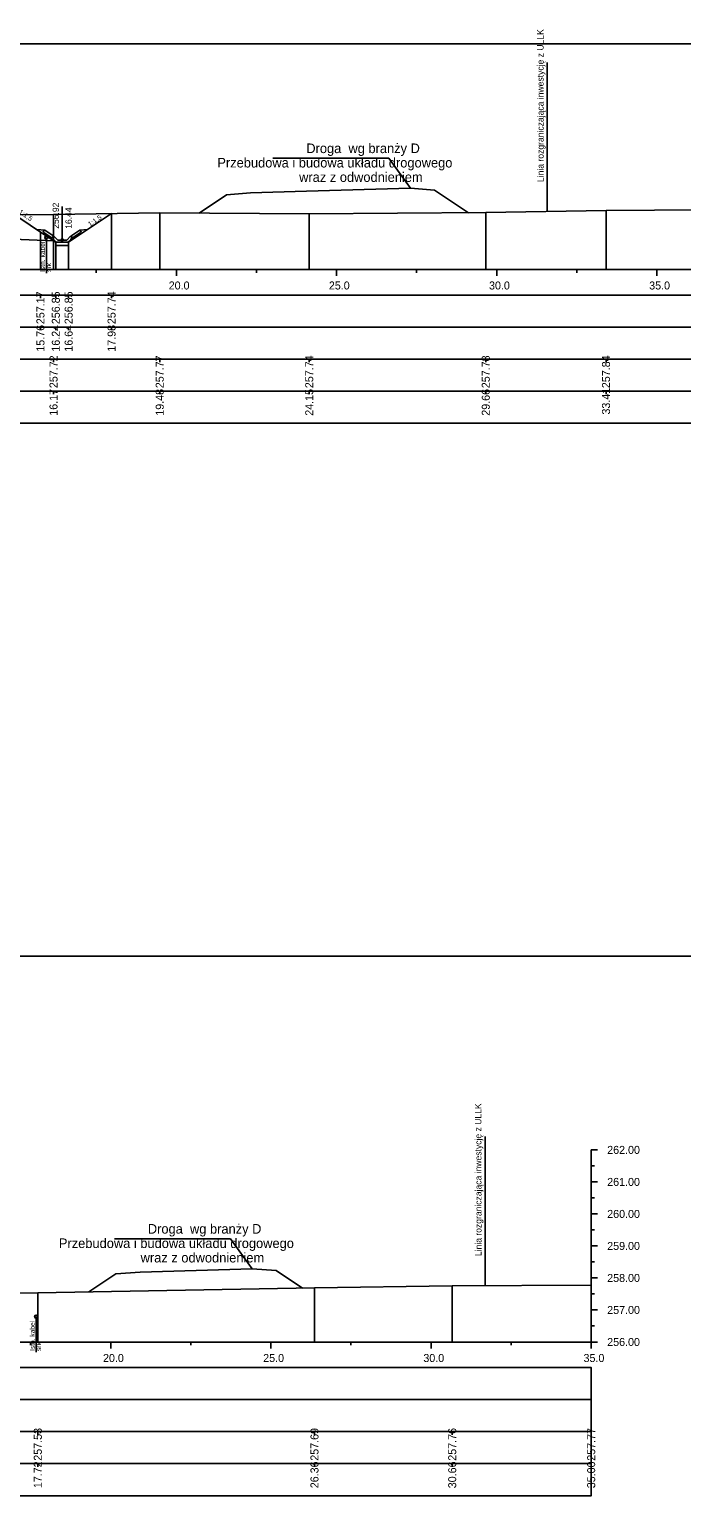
# Model space of a CAD drawing. Extents: x 6516023 to 6560129, y 5513077 to 5529206.
# Drawn here: x 6516420.92 to 6516441.29, y 5514501.31 to 5514547.11 of the extents above; entities that cross this region are included whole.
import ezdxf

# ---------------------------------------------------------------- set-up
doc = ezdxf.new("R2010")
doc.units = 0
for name, color, linetype in [('IR_default', 7, 'Continuous'), ('TOR_PRZEK_P-inne branze', 7, 'Continuous'), ('TOR_PRZEK_P-kable', 7, 'Continuous'), ('TOR_PRZEK_P-odwodnienie', 7, 'Continuous'), ('TOR_PRZEK_P-opisy', 7, 'Continuous'), ('TOR_PRZEK_P-schodkowanie+wymiana', 7, 'Continuous'), ('TOR_PRZEK_P-tabelka istniejace', 7, 'Continuous'), ('TOR_PRZEK_P-tabelka projektowane', 7, 'Continuous'), ('TOR_PRZEK_P-teren istniejacy', 7, 'Continuous'), ('TOR_PRZEK_P-uklad odniesienia', 7, 'Continuous'), ('TOR_PRZEK_P-warstwa ochronna II', 7, 'Continuous'), ('TOR_PS_T-granica PKP-projektowana', 7, 'Continuous'), ('TOR_RAMKI-ramka+tabelka 1', 7, 'Continuous')]:
    doc.layers.add(name, color=color, linetype=linetype)

msp = doc.modelspace()

# ---------------------------------------------------------------- linework, layer by layer
at = {"layer": 'IR_default'}
msp.add_lwpolyline([(6516419.613, 5514541.88), (6516421.27, 5514540.776), (6516421.75, 5514540.456), (6516422.15, 5514540.456), (6516423.491, 5514541.35)], dxfattribs=at)
at = {"layer": 'TOR_PRZEK_P-inne branze'}
for p, q in [((6516432.15, 5514543.081), (6516428.526, 5514543.081)), ((6516432.826, 5514542.146), (6516432.15, 5514543.081)), ((6516427.203, 5514509.33), (6516423.579, 5514509.33)), ((6516427.879, 5514508.396), (6516427.203, 5514509.33))]:
    msp.add_line(p, q, dxfattribs=at)
for points in [[(6516426.221, 5514541.366), (6516427.076, 5514541.936), (6516427.826, 5514541.996), (6516429.576, 5514542.049), (6516432.826, 5514542.146), (6516433.576, 5514542.086), (6516434.637, 5514541.38)], [(6516422.784, 5514507.668), (6516423.629, 5514508.231), (6516424.379, 5514508.291), (6516426.129, 5514508.344), (6516427.879, 5514508.396), (6516428.629, 5514508.336), (6516429.452, 5514507.788)]]:
    msp.add_lwpolyline(points, dxfattribs=at)
at = {"layer": 'TOR_PRZEK_P-kable'}
for p, q in [((6516421.455, 5514540.605), (6516421.455, 5514539.495)), ((6516421.14, 5514506.899), (6516421.14, 5514505.789))]:
    msp.add_line(p, q, dxfattribs=at)
for centre in [(6516421.455, 5514540.605), (6516421.14, 5514506.899)]:
    msp.add_circle(centre, 0.05, dxfattribs=at)
at = {"layer": 'TOR_PRZEK_P-odwodnienie'}
for p, q in [((6516421.95, 5514540.526), (6516421.95, 5514541.57)), ((6516421.641, 5514540.585), (6516421.38, 5514540.759)), ((6516421.686, 5514540.651), (6516421.405, 5514540.838)), ((6516422.215, 5514540.651), (6516422.495, 5514540.838)), ((6516422.259, 5514540.585), (6516422.52, 5514540.759)), ((6516421.652, 5514540.602), (6516421.641, 5514540.585)), ((6516421.643, 5514540.621), (6516421.69, 5514540.645)), ((6516421.686, 5514540.651), (6516421.677, 5514540.639)), ((6516421.81, 5514540.526), (6516421.69, 5514540.645)), ((6516421.76, 5514540.456), (6516422.14, 5514540.456)), ((6516421.81, 5514540.526), (6516422.09, 5514540.526)), ((6516422.09, 5514540.526), (6516422.21, 5514540.645)), ((6516422.21, 5514540.645), (6516422.258, 5514540.621)), ((6516422.215, 5514540.651), (6516422.223, 5514540.639)), ((6516422.248, 5514540.602), (6516422.259, 5514540.585))]:
    msp.add_line(p, q, dxfattribs=at)
for points in [[(6516421.159, 5514540.85), (6516421.405, 5514540.838)], [(6516421.355, 5514540.812), (6516421.405, 5514540.838)], [(6516421.355, 5514540.812), (6516421.38, 5514540.759)], [(6516422.742, 5514540.85), (6516422.495, 5514540.838)], [(6516422.545, 5514540.812), (6516422.495, 5514540.838)], [(6516422.545, 5514540.812), (6516422.52, 5514540.759)], [(6516421.677, 5514540.639), (6516421.642, 5514540.62)], [(6516421.642, 5514540.62), (6516421.652, 5514540.602)], [(6516421.69, 5514540.526), (6516421.643, 5514540.621)], [(6516421.76, 5514540.456), (6516421.69, 5514540.526)], [(6516421.75, 5514540.456), (6516421.75, 5514540.456), (6516421.75, 5514540.456), (6516421.75, 5514540.455), (6516421.75, 5514540.456), (6516421.751, 5514540.455), (6516421.75, 5514540.456), (6516421.751, 5514540.456)], [(6516422.15, 5514540.456), (6516421.75, 5514540.456), (6516421.75, 5514540.356), (6516422.15, 5514540.356), (6516422.15, 5514540.456)], [(6516422.14, 5514540.456), (6516422.21, 5514540.526)], [(6516422.15, 5514540.456), (6516422.15, 5514540.456), (6516422.15, 5514540.456), (6516422.15, 5514540.455), (6516422.15, 5514540.456), (6516422.151, 5514540.455), (6516422.15, 5514540.456), (6516422.151, 5514540.456)], [(6516422.21, 5514540.526), (6516422.258, 5514540.621)], [(6516422.223, 5514540.639), (6516422.258, 5514540.62)], [(6516422.258, 5514540.62), (6516422.248, 5514540.602)]]:
    msp.add_lwpolyline(points, dxfattribs=at)
msp.add_circle((6516421.95, 5514540.526), 0.035, dxfattribs=at)
at = {"layer": 'TOR_PRZEK_P-schodkowanie+wymiana'}
msp.add_line((6516418.324, 5514540.642), (6516421.679, 5514540.503), dxfattribs=at)
at = {"layer": 'TOR_PRZEK_P-tabelka istniejace'}
for p, q in [((6516421.679, 5514536.706), (6516421.679, 5514536.806)), ((6516424.994, 5514536.706), (6516424.994, 5514536.806)), ((6516429.662, 5514536.706), (6516429.662, 5514536.806)), ((6516435.172, 5514536.706), (6516435.172, 5514536.806)), ((6516438.926, 5514536.706), (6516438.926, 5514536.806)), ((6516364.663, 5514535.806), (6516443.463, 5514535.806)), ((6516421.679, 5514535.706), (6516421.679, 5514535.806)), ((6516424.994, 5514535.706), (6516424.994, 5514535.806)), ((6516429.662, 5514535.706), (6516429.662, 5514535.806)), ((6516435.172, 5514535.706), (6516435.172, 5514535.806)), ((6516438.926, 5514535.706), (6516438.926, 5514535.806)), ((6516421.188, 5514503.206), (6516421.188, 5514503.306)), ((6516429.825, 5514503.206), (6516429.825, 5514503.306)), ((6516434.125, 5514503.206), (6516434.125, 5514503.306)), ((6516438.463, 5514503.206), (6516438.463, 5514503.306)), ((6516364.663, 5514502.306), (6516438.463, 5514502.306)), ((6516421.188, 5514502.206), (6516421.188, 5514502.306)), ((6516429.825, 5514502.206), (6516429.825, 5514502.306)), ((6516434.125, 5514502.206), (6516434.125, 5514502.306)), ((6516438.463, 5514502.206), (6516438.463, 5514502.306))]:
    msp.add_line(p, q, dxfattribs=at)
for points in [[(6516421.679, 5514541.322), (6516421.679, 5514539.806), (6516421.679, 5514539.676), (6516421.679, 5514539.606)], [(6516424.994, 5514541.373), (6516424.994, 5514539.806), (6516424.994, 5514539.676), (6516424.994, 5514539.606)], [(6516429.662, 5514541.347), (6516429.662, 5514539.806), (6516429.662, 5514539.676), (6516429.662, 5514539.606)], [(6516435.172, 5514541.383), (6516435.172, 5514539.806), (6516435.172, 5514539.676), (6516435.172, 5514539.606)], [(6516438.926, 5514541.448), (6516438.926, 5514539.806), (6516438.926, 5514539.676), (6516438.926, 5514539.606)], [(6516429.825, 5514507.794), (6516429.825, 5514506.306), (6516429.825, 5514506.176), (6516429.825, 5514506.106)], [(6516434.125, 5514507.862), (6516434.125, 5514506.306), (6516434.125, 5514506.176), (6516434.125, 5514506.106)], [(6516438.463, 5514507.878), (6516438.463, 5514506.306), (6516438.463, 5514506.176), (6516438.463, 5514506.106)], [(6516421.188, 5514507.639), (6516421.188, 5514506.306), (6516421.188, 5514506.176), (6516421.188, 5514506.106)]]:
    msp.add_lwpolyline(points, dxfattribs=at)
for points in [[(6516364.663, 5514536.806), (6516364.663, 5514534.806), (6516443.463, 5514534.806), (6516443.463, 5514536.806)], [(6516364.663, 5514503.306), (6516364.663, 5514501.306), (6516438.463, 5514501.306), (6516438.463, 5514503.306)]]:
    msp.add_lwpolyline(points, close=True, dxfattribs=at)
at = {"layer": 'TOR_PRZEK_P-tabelka projektowane'}
for p, q in [((6516421.27, 5514538.706), (6516421.27, 5514538.806)), ((6516421.75, 5514538.706), (6516421.75, 5514538.806)), ((6516422.15, 5514538.706), (6516422.15, 5514538.806)), ((6516423.491, 5514538.706), (6516423.491, 5514538.806)), ((6516364.663, 5514537.806), (6516443.463, 5514537.806)), ((6516421.27, 5514537.706), (6516421.27, 5514537.806)), ((6516421.75, 5514537.706), (6516421.75, 5514537.806)), ((6516422.15, 5514537.706), (6516422.15, 5514537.806)), ((6516423.491, 5514537.706), (6516423.491, 5514537.806)), ((6516364.663, 5514504.306), (6516438.463, 5514504.306))]:
    msp.add_line(p, q, dxfattribs=at)
for points in [[(6516423.491, 5514541.35), (6516423.491, 5514539.806), (6516423.491, 5514539.676), (6516423.491, 5514539.606)], [(6516421.27, 5514540.776), (6516421.27, 5514539.806), (6516421.27, 5514539.676), (6516421.27, 5514539.606)], [(6516421.75, 5514540.456), (6516421.75, 5514539.806), (6516421.75, 5514539.676), (6516421.75, 5514539.606)], [(6516422.15, 5514540.456), (6516422.15, 5514539.806), (6516422.15, 5514539.676), (6516422.15, 5514539.606)]]:
    msp.add_lwpolyline(points, dxfattribs=at)
for points in [[(6516364.663, 5514538.806), (6516364.663, 5514536.806), (6516443.463, 5514536.806), (6516443.463, 5514538.806)], [(6516364.663, 5514505.306), (6516364.663, 5514503.306), (6516438.463, 5514503.306), (6516438.463, 5514505.306)]]:
    msp.add_lwpolyline(points, close=True, dxfattribs=at)
at = {"layer": 'TOR_PRZEK_P-teren istniejacy'}
for points in [[(6516420.167, 5514541.314), (6516421.679, 5514541.322), (6516424.994, 5514541.373), (6516429.662, 5514541.347), (6516435.172, 5514541.383), (6516438.926, 5514541.448), (6516443.463, 5514541.484)], [(6516419.252, 5514507.619), (6516421.188, 5514507.639), (6516429.825, 5514507.794), (6516434.125, 5514507.862), (6516438.463, 5514507.878)]]:
    msp.add_lwpolyline(points, dxfattribs=at)
at = {"layer": 'TOR_PRZEK_P-uklad odniesienia'}
for p, q in [((6516368.463, 5514539.606), (6516443.463, 5514539.606)), ((6516423.013, 5514539.506), (6516423.013, 5514539.606)), ((6516425.513, 5514539.406), (6516425.513, 5514539.606)), ((6516428.013, 5514539.506), (6516428.013, 5514539.606)), ((6516430.513, 5514539.406), (6516430.513, 5514539.606)), ((6516433.013, 5514539.506), (6516433.013, 5514539.606)), ((6516435.513, 5514539.406), (6516435.513, 5514539.606)), ((6516438.013, 5514539.506), (6516438.013, 5514539.606)), ((6516440.513, 5514539.406), (6516440.513, 5514539.606)), ((6516438.463, 5514512.106), (6516438.463, 5514506.106)), ((6516438.663, 5514512.106), (6516438.463, 5514512.106)), ((6516438.563, 5514511.606), (6516438.463, 5514511.606)), ((6516438.663, 5514511.106), (6516438.463, 5514511.106)), ((6516438.563, 5514510.606), (6516438.463, 5514510.606)), ((6516438.663, 5514510.106), (6516438.463, 5514510.106)), ((6516438.563, 5514509.606), (6516438.463, 5514509.606)), ((6516438.663, 5514509.106), (6516438.463, 5514509.106)), ((6516438.563, 5514508.606), (6516438.463, 5514508.606)), ((6516438.663, 5514508.106), (6516438.463, 5514508.106)), ((6516438.563, 5514507.606), (6516438.463, 5514507.606)), ((6516438.663, 5514507.106), (6516438.463, 5514507.106)), ((6516438.563, 5514506.606), (6516438.463, 5514506.606)), ((6516368.463, 5514506.106), (6516438.463, 5514506.106)), ((6516420.963, 5514506.006), (6516420.963, 5514506.106)), ((6516423.463, 5514505.906), (6516423.463, 5514506.106)), ((6516425.963, 5514506.006), (6516425.963, 5514506.106)), ((6516428.463, 5514505.906), (6516428.463, 5514506.106)), ((6516430.963, 5514506.006), (6516430.963, 5514506.106)), ((6516433.463, 5514505.906), (6516433.463, 5514506.106)), ((6516435.963, 5514506.006), (6516435.963, 5514506.106)), ((6516438.463, 5514505.906), (6516438.463, 5514506.106)), ((6516438.663, 5514506.106), (6516438.463, 5514506.106))]:
    msp.add_line(p, q, dxfattribs=at)
at = {"layer": 'TOR_PRZEK_P-warstwa ochronna II'}
msp.add_lwpolyline([(6516386.606, 5514541.428), (6516388.721, 5514540.11), (6516389.471, 5514540.11), (6516389.876, 5514540.38), (6516391.913, 5514541.738), (6516397.234, 5514542.051), (6516397.713, 5514542.37), (6516398.316, 5514542.395), (6516406.263, 5514542.712), (6516407.538, 5514542.763), (6516408.813, 5514542.713), (6516416.707, 5514542.397), (6516417.313, 5514542.372), (6516417.792, 5514542.053), (6516419.613, 5514541.88), (6516421.27, 5514540.776), (6516421.75, 5514540.456), (6516422.15, 5514540.456), (6516423.491, 5514541.35)], dxfattribs=at)
at = {"layer": 'TOR_PS_T-granica PKP-projektowana'}
for p, q in [((6516437.091, 5514541.416), (6516437.091, 5514546.074)), ((6516435.151, 5514507.866), (6516435.151, 5514512.524))]:
    msp.add_line(p, q, dxfattribs=at)
at = {"layer": 'TOR_RAMKI-ramka+tabelka 1'}
msp.add_lwpolyline([(6516362.013, 5514546.656), (6516609.513, 5514546.656), (6516609.513, 5514518.156), (6516362.013, 5514518.156)], close=True, dxfattribs=at)

# ---------------------------------------------------------------- texts
at = {"layer": 'TOR_PRZEK_P-inne branze'}
for s, p in [('Droga  wg branży D', (6516429.57, 5514543.241)), ('Przebudowa i budowa układu drogowego', (6516426.793, 5514542.791)), ('wraz z odwodnieniem ', (6516429.345, 5514542.341)), ('Droga  wg branży D', (6516424.623, 5514509.491)), ('Przebudowa i budowa układu drogowego', (6516421.846, 5514509.041)), ('wraz z odwodnieniem ', (6516424.398, 5514508.591))]:
    msp.add_text(s, height=0.3, dxfattribs=at).set_placement(p)
at = {"layer": 'TOR_PRZEK_P-kable'}
for s, height, p in [('Istn. kabel', 0.14999, (6516421.41, 5514539.531)), ('srk', 0.15, (6516421.604, 5514539.532)), ('Istn. kabel', 0.14999, (6516421.095, 5514505.825)), ('srk', 0.15, (6516421.289, 5514505.825))]:
    msp.add_text(s, height=height, rotation=90.0511, dxfattribs=at).set_placement(p)
at = {"layer": 'TOR_PRZEK_P-odwodnienie'}
for s, p in [('256.92', (6516421.85, 5514540.876)), ('16.44', (6516422.25, 5514540.876))]:
    msp.add_text(s, height=0.2, rotation=90, dxfattribs=at).set_placement(p)
at = {"layer": 'TOR_PRZEK_P-opisy'}
for rotation, p in [(325.9299, (6516420.581, 5514541.367)), (34.0701, (6516422.817, 5514540.941))]:
    msp.add_text('1:1,5', height=0.15, rotation=rotation, dxfattribs=at).set_placement(p)
at = {"layer": 'TOR_PRZEK_P-tabelka istniejace'}
for s, p in [('257.72', (6516421.804, 5514535.9)), ('257.77', (6516425.119, 5514535.898)), ('257.74', (6516429.787, 5514535.899)), ('257.78', (6516435.297, 5514535.898)), ('257.84', (6516439.051, 5514535.899)), ('16.17', (6516421.804, 5514535.038)), ('19.48', (6516425.119, 5514535.038)), ('24.15', (6516429.787, 5514535.037)), ('29.66', (6516435.297, 5514535.038)), ('33.41', (6516439.051, 5514535.073)), ('257.53', (6516421.313, 5514502.398)), ('257.69', (6516429.95, 5514502.398)), ('257.76', (6516434.25, 5514502.398)), ('257.77', (6516438.588, 5514502.398)), ('17.72', (6516421.313, 5514501.54)), ('26.36', (6516429.95, 5514501.538)), ('30.66', (6516434.25, 5514501.538)), ('35.00', (6516438.588, 5514501.538))]:
    msp.add_text(s, height=0.25, rotation=90, dxfattribs=at).set_placement(p)
at = {"layer": 'TOR_PRZEK_P-tabelka projektowane'}
for s, p in [('257.17', (6516421.395, 5514537.898)), ('256.85', (6516421.875, 5514537.897)), ('256.85', (6516422.275, 5514537.897)), ('257.74', (6516423.616, 5514537.899)), ('15.76', (6516421.395, 5514537.038)), ('16.24', (6516421.875, 5514537.039)), ('16.64', (6516422.275, 5514537.039)), ('17.98', (6516423.616, 5514537.038))]:
    msp.add_text(s, height=0.25, rotation=90, dxfattribs=at).set_placement(p)
at = {"layer": 'TOR_PRZEK_P-uklad odniesienia'}
for s, p in [('20.0', (6516425.274, 5514538.981)), ('25.0', (6516430.274, 5514538.981)), ('30.0', (6516435.274, 5514538.981)), ('35.0', (6516440.274, 5514538.981)), ('262.00', (6516438.963, 5514511.981)), ('261.00', (6516438.963, 5514510.981)), ('260.00', (6516438.963, 5514509.981)), ('259.00', (6516438.963, 5514508.981)), ('258.00', (6516438.963, 5514507.981)), ('257.00', (6516438.963, 5514506.981)), ('256.00', (6516438.963, 5514505.981)), ('20.0', (6516423.224, 5514505.481)), ('25.0', (6516428.224, 5514505.481)), ('30.0', (6516433.224, 5514505.481)), ('35.0', (6516438.224, 5514505.481))]:
    msp.add_text(s, height=0.25, dxfattribs=at).set_placement(p)
at = {"layer": 'TOR_PS_T-granica PKP-projektowana'}
for p in [(6516436.98, 5514542.338), (6516435.04, 5514508.788)]:
    msp.add_text('Linia rozgraniczająca inwestycję z ULLK', height=0.2, rotation=90.0511, dxfattribs=at).set_placement(p)

doc.saveas('drawing.dxf')
